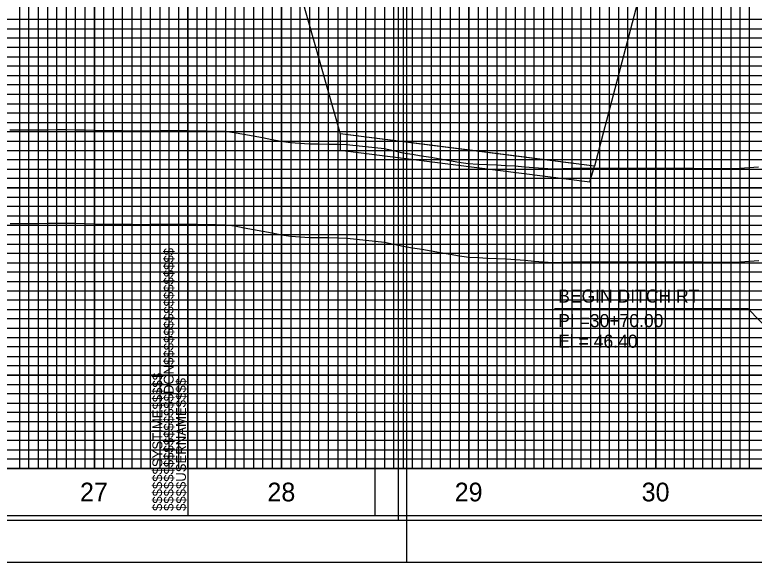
# Model space of a CAD drawing. Extents: x 2345490 to 2436403, y 465165 to 573888.
# Drawn here: x 2413552.8 to 2413947.8, y 544805.5 to 545098 of the extents above; entities that cross this region are included whole.
import ezdxf

# ---------------------------------------------------------------- set-up
doc = ezdxf.new("R2010")
doc.units = 0
for name, color, linetype in [('Old_Level_1', 7, 'Continuous'), ('Old_Level_18', 7, 'Continuous'), ('Old_Level_3', 7, 'Continuous'), ('Old_Level_40', 7, 'Continuous'), ('Old_Level_41', 7, 'Continuous'), ('Old_Level_42', 7, 'Continuous'), ('Old_Level_43', 7, 'Continuous'), ('Old_Level_50', 7, 'Continuous'), ('Old_Level_51', 7, 'Continuous'), ('Old_Level_57', 7, 'Continuous'), ('Old_Level_6', 7, 'Continuous'), ('Old_Level_61', 7, 'Continuous'), ('Old_Level_63', 7, 'Continuous')]:
    doc.layers.add(name, color=color, linetype=linetype)

msp = doc.modelspace()

# ---------------------------------------------------------------- linework, layer by layer
at = {"layer": 'Old_Level_1'}
for points in [[(2413550.325, 544986.5135), (2413555.325, 544986.537), (2413560.325, 544986.565), (2413565.325, 544986.597), (2413570.325, 544986.633), (2413575.325, 544986.6735), (2413580.325, 544986.718), (2413585.325, 544986.6285), (2413590.325, 544986.492), (2413595.325, 544986.36), (2413600.325, 544986.23225), (2413605.325, 544986.1515), (2413610.325, 544986.1175), (2413615.325, 544986.0885), (2413620.325, 544986.064), (2413625.325, 544986.09825), (2413630.325, 544986.2125), (2413635.325, 544986.317), (2413640.325, 544986.22975), (2413645.325, 544986.1465), (2413650.325, 544986.067), (2413655.325, 544985.99175), (2413660.325, 544985.92025), (2413665.325, 544985.848), (2413670.325, 544985.199), (2413675.325, 544984.2765), (2413680.325, 544983.3395), (2413685.325, 544982.4035), (2413690.325, 544981.46875), (2413695.325, 544980.535), (2413700.325, 544979.8265), (2413705.325, 544979.35425), (2413710.325, 544979.08175), (2413715.325, 544979.019), (2413720.325, 544978.95775), (2413725.325, 544978.89775), (2413730.325, 544978.68875), (2413735.325, 544978.16675), (2413740.325, 544977.6455), (2413745.325, 544977.12475), (2413750.325, 544976.6045), (2413755.325, 544975.4775), (2413760.325, 544974.329), (2413765.325, 544973.5185), (2413770.325, 544972.71075), (2413775.325, 544971.906), (2413780.325, 544971.02825), (2413785.325, 544970.1225), (2413790.325, 544969.252), (2413795.325, 544968.52), (2413800.325, 544968.27625), (2413805.325, 544968.03375), (2413810.325, 544967.79225), (2413815.325, 544967.552), (2413820.325, 544967.2735), (2413825.325, 544966.872), (2413830.325, 544966.47125), (2413835.325, 544966.0715), (2413840.325, 544965.6865), (2413845.325, 544965.88475), (2413850.325, 544966.018), (2413855.325, 544966.0175), (2413860.325, 544966.016), (2413865.325, 544966.021), (2413870.325, 544966.0445), (2413875.325, 544966.0675), (2413880.325, 544966.0895), (2413885.325, 544966.086), (2413890.325, 544966.074), (2413895.325, 544966.05975)], [(2413895.325, 544966.05975), (2413900.325, 544966.045), (2413905.325, 544966.0295), (2413910.325, 544966.0135), (2413915.325, 544965.997), (2413920.325, 544965.97975), (2413925.325, 544965.9255), (2413930.325, 544965.867), (2413935.325, 544965.87525), (2413940.325, 544965.98975), (2413945.325, 544966.404), (2413950.325, 544966.82025)]]:
    msp.add_lwpolyline(points, dxfattribs=at)
at = {"layer": 'Old_Level_18'}
msp.add_line((2413645.325, 544830.52975), (2413645.325, 544830.52975), dxfattribs=at)
msp.add_line((2413645.325, 544830.52975), (2413645.325, 544830.52975), dxfattribs=at)
for points in [[(2413745.325, 545880.52975), (2412245.325, 545880.52975), (2412245.325, 544830.52975), (2413745.325, 544830.52975)], [(2415145.325, 545880.52975), (2413645.325, 545880.52975), (2413645.325, 544830.52975), (2415145.325, 544830.52975)]]:
    msp.add_lwpolyline(points, close=True, dxfattribs=at)
at = {"layer": 'Old_Level_3'}
for p, q in [((2413841.18553, 544941.10123), (2413944.45182, 544941.10123)), ((2413944.45182, 544941.10123), (2413965.325, 544919.52975))]:
    msp.add_line(p, q, dxfattribs=at)
at = {"layer": 'Old_Level_40'}
msp.add_line((2413645.325, 544830.52975), (2413645.325, 544830.52975), dxfattribs=at)
msp.add_line((2413645.325, 544830.52975), (2413645.325, 544830.52975), dxfattribs=at)
msp.add_line((2413645.325, 544830.52975), (2413645.325, 544830.52975), dxfattribs=at)
msp.add_line((2413645.325, 544830.52975), (2413645.325, 544830.52975), dxfattribs=at)
at = {"layer": 'Old_Level_41'}
for p, q in [((2413745.325, 544855.52975), (2412245.325, 544855.52975)), ((2415145.325, 544855.52975), (2413645.325, 544855.52975))]:
    msp.add_line(p, q, dxfattribs=at)
for points in [[(2413695.325, 545880.52975), (2413695.325, 544855.52975), (2413745.325, 544855.52975), (2413745.325, 545880.52975)], [(2413720.325, 544855.52975), (2413720.325, 545880.52975)], [(2413770.325, 545880.52975), (2413770.325, 544855.52975), (2413820.325, 544855.52975), (2413820.325, 545880.52975)], [(2413795.325, 545880.52975), (2413795.325, 544855.52975), (2413845.325, 544855.52975), (2413845.325, 545880.52975)], [(2413870.325, 545880.52975), (2413870.325, 544855.52975), (2413920.325, 544855.52975), (2413920.325, 545880.52975)], [(2413895.325, 545880.52975), (2413895.325, 544855.52975), (2413945.325, 544855.52975), (2413945.325, 545880.52975)], [(2413570.325, 545742.97975), (2413570.325, 544855.52975), (2413620.325, 544855.52975), (2413620.325, 545742.97975)], [(2413670.325, 545742.97975), (2413670.325, 544855.52975)], [(2413745.325, 545080.52975), (2412245.325, 545080.52975), (2412245.325, 545030.52975), (2413745.325, 545030.52975)], [(2415145.325, 545080.52975), (2413645.325, 545080.52975), (2413645.325, 545030.52975), (2415145.325, 545030.52975)], [(2413745.325, 544980.52975), (2412245.325, 544980.52975), (2412245.325, 544930.52975), (2413745.325, 544930.52975)], [(2415145.325, 544980.52975), (2413645.325, 544980.52975), (2413645.325, 544930.52975), (2415145.325, 544930.52975)], [(2413745.325, 544905.52975), (2412245.325, 544905.52975), (2412245.325, 544955.52975), (2413745.325, 544955.52975)], [(2415145.325, 544905.52975), (2413645.325, 544905.52975), (2413645.325, 544955.52975), (2415145.325, 544955.52975)], [(2413745.325, 544880.52975), (2412245.325, 544880.52975)], [(2415145.325, 544880.52975), (2413645.325, 544880.52975)], [(2413682.825, 544830.52975), (2413682.825, 544830.52975)]]:
    msp.add_lwpolyline(points, dxfattribs=at)
at = {"layer": 'Old_Level_42'}
for points in [[(2413595.325, 545742.97975), (2413595.325, 544855.52975), (2413645.325, 544855.52975), (2413645.325, 545742.97975)], [(2413695.325, 545742.97975), (2413695.325, 544855.52975), (2413745.325, 544855.52975)], [(2413745.325, 545005.52975), (2412245.325, 545005.52975), (2412245.325, 545055.52975), (2413745.325, 545055.52975)], [(2415145.325, 545005.52975), (2413645.325, 545005.52975), (2413645.325, 545055.52975), (2415145.325, 545055.52975)]]:
    msp.add_lwpolyline(points, dxfattribs=at)
at = {"layer": 'Old_Level_43'}
for points in [[(2413700.325, 545880.52975), (2413700.325, 544855.52975), (2413705.325, 544855.52975), (2413705.325, 545880.52975)], [(2413710.325, 545880.52975), (2413710.325, 544855.52975), (2413715.325, 544855.52975), (2413715.325, 545880.52975)], [(2413725.325, 545880.52975), (2413725.325, 544855.52975), (2413730.325, 544855.52975), (2413730.325, 545880.52975)], [(2413735.325, 545880.52975), (2413735.325, 544855.52975), (2413740.325, 544855.52975), (2413740.325, 545880.52975)], [(2413750.325, 545880.52975), (2413750.325, 544855.52975), (2413755.325, 544855.52975), (2413755.325, 545880.52975)], [(2413760.325, 545880.52975), (2413760.325, 544855.52975), (2413765.325, 544855.52975), (2413765.325, 545880.52975)], [(2413775.325, 545880.52975), (2413775.325, 544855.52975), (2413780.325, 544855.52975), (2413780.325, 545880.52975)], [(2413785.325, 545880.52975), (2413785.325, 544855.52975), (2413790.325, 544855.52975), (2413790.325, 545880.52975)], [(2413800.325, 545880.52975), (2413800.325, 544855.52975), (2413805.325, 544855.52975), (2413805.325, 545880.52975)], [(2413810.325, 545880.52975), (2413810.325, 544855.52975), (2413815.325, 544855.52975), (2413815.325, 545880.52975)], [(2413825.325, 545880.52975), (2413825.325, 544855.52975), (2413830.325, 544855.52975), (2413830.325, 545880.52975)], [(2413835.325, 545880.52975), (2413835.325, 544855.52975), (2413840.325, 544855.52975), (2413840.325, 545880.52975)], [(2413850.325, 545880.52975), (2413850.325, 544855.52975), (2413855.325, 544855.52975), (2413855.325, 545880.52975)], [(2413860.325, 544855.52975), (2413865.325, 544855.52975), (2413865.325, 545880.52975)], [(2413860.325, 545880.52975), (2413860.325, 544855.52975)], [(2413875.325, 545880.52975), (2413875.325, 544855.52975), (2413880.325, 544855.52975), (2413880.325, 545880.52975)], [(2413885.325, 545880.52975), (2413885.325, 544855.52975), (2413890.325, 544855.52975), (2413890.325, 545880.52975)], [(2413900.325, 545880.52975), (2413900.325, 544855.52975), (2413905.325, 544855.52975), (2413905.325, 545880.52975)], [(2413910.325, 545880.52975), (2413910.325, 544855.52975), (2413915.325, 544855.52975), (2413915.325, 545880.52975)], [(2413925.325, 545880.52975), (2413925.325, 544855.52975), (2413930.325, 544855.52975), (2413930.325, 545880.52975)], [(2413935.325, 545880.52975), (2413935.325, 544855.52975), (2413940.325, 544855.52975), (2413940.325, 545880.52975)], [(2413555.325, 545742.97975), (2413555.325, 544855.52975), (2413560.325, 544855.52975), (2413560.325, 545742.97975)], [(2413565.325, 545742.97975), (2413565.325, 544855.52975), (2413575.325, 544855.52975), (2413575.325, 545742.97975)], [(2413580.325, 545742.97975), (2413580.325, 544855.52975), (2413585.325, 544855.52975), (2413585.325, 545742.97975)], [(2413590.325, 545742.97975), (2413590.325, 544855.52975), (2413600.325, 544855.52975), (2413600.325, 545742.97975)], [(2413605.325, 545742.97975), (2413605.325, 544855.52975), (2413610.325, 544855.52975), (2413610.325, 545742.97975)], [(2413615.325, 545742.97975), (2413615.325, 544855.52975), (2413625.325, 544855.52975), (2413625.325, 545742.97975)], [(2413630.325, 545742.97975), (2413630.325, 544855.52975)], [(2413630.325, 544855.52975), (2413635.325, 544855.52975), (2413635.325, 545742.97975)], [(2413640.325, 545742.97975), (2413640.325, 544855.52975), (2413650.325, 544855.52975), (2413650.325, 545742.97975)], [(2413655.325, 545742.97975), (2413655.325, 544855.52975), (2413660.325, 544855.52975), (2413660.325, 545742.97975)], [(2413665.325, 545742.97975), (2413665.325, 544855.52975), (2413675.325, 544855.52975), (2413675.325, 545742.97975)], [(2413680.325, 545742.97975), (2413680.325, 544855.52975), (2413685.325, 544855.52975), (2413685.325, 545742.97975)], [(2413690.325, 545742.97975), (2413690.325, 544855.52975), (2413700.325, 544855.52975)], [(2413695.325, 545095.52975), (2412295.325, 545095.52975), (2412295.325, 545090.52975), (2413695.325, 545090.52975)], [(2415095.325, 545095.52975), (2413695.325, 545095.52975), (2413695.325, 545090.52975), (2415095.325, 545090.52975)], [(2413695.325, 545085.52975), (2412295.325, 545085.52975), (2412295.325, 545075.52975), (2413695.325, 545075.52975)], [(2415095.325, 545085.52975), (2413695.325, 545085.52975), (2413695.325, 545075.52975), (2415095.325, 545075.52975)], [(2413695.325, 545070.52975), (2412295.325, 545070.52975), (2412295.325, 545065.52975), (2413695.325, 545065.52975)], [(2415095.325, 545070.52975), (2413695.325, 545070.52975), (2413695.325, 545065.52975), (2415095.325, 545065.52975)], [(2413695.325, 545060.52975), (2412295.325, 545060.52975)], [(2415095.325, 545060.52975), (2413695.325, 545060.52975)], [(2412295.325, 545050.52975), (2413695.325, 545050.52975)], [(2413695.325, 545050.52975), (2415095.325, 545050.52975)], [(2413695.325, 545045.52975), (2412295.325, 545045.52975), (2412295.325, 545040.52975), (2413695.325, 545040.52975)], [(2415095.325, 545045.52975), (2413695.325, 545045.52975), (2413695.325, 545040.52975), (2415095.325, 545040.52975)], [(2413695.325, 545035.52975), (2412295.325, 545035.52975)], [(2415095.325, 545035.52975), (2413695.325, 545035.52975)], [(2412295.325, 545025.52975), (2413695.325, 545025.52975)], [(2413695.325, 545025.52975), (2415095.325, 545025.52975)], [(2413695.325, 545020.52975), (2412295.325, 545020.52975), (2412295.325, 545015.52975), (2413695.325, 545015.52975)], [(2415095.325, 545020.52975), (2413695.325, 545020.52975), (2413695.325, 545015.52975), (2415095.325, 545015.52975)], [(2413695.325, 545010.52975), (2412295.325, 545010.52975), (2412295.325, 545000.52975), (2413695.325, 545000.52975)], [(2415095.325, 545010.52975), (2413695.325, 545010.52975), (2413695.325, 545000.52975), (2415095.325, 545000.52975)], [(2413695.325, 544995.52975), (2412295.325, 544995.52975), (2412295.325, 544990.52975), (2413695.325, 544990.52975)], [(2415095.325, 544995.52975), (2413695.325, 544995.52975), (2413695.325, 544990.52975), (2415095.325, 544990.52975)], [(2413695.325, 544985.52975), (2412295.325, 544985.52975), (2412295.325, 544975.52975), (2413695.325, 544975.52975)], [(2415095.325, 544985.52975), (2413695.325, 544985.52975), (2413695.325, 544975.52975), (2415095.325, 544975.52975)], [(2413695.325, 544970.52975), (2412295.325, 544970.52975), (2412295.325, 544965.52975), (2413695.325, 544965.52975)], [(2415095.325, 544970.52975), (2413695.325, 544970.52975), (2413695.325, 544965.52975), (2415095.325, 544965.52975)], [(2413695.325, 544960.52975), (2412295.325, 544960.52975), (2412295.325, 544950.52975), (2413695.325, 544950.52975)], [(2415095.325, 544960.52975), (2413695.325, 544960.52975), (2413695.325, 544950.52975), (2415095.325, 544950.52975)], [(2413695.325, 544945.52975), (2412295.325, 544945.52975), (2412295.325, 544940.52975), (2413695.325, 544940.52975)], [(2415095.325, 544945.52975), (2413695.325, 544945.52975), (2413695.325, 544940.52975), (2415095.325, 544940.52975)], [(2413695.325, 544935.52975), (2412295.325, 544935.52975), (2412295.325, 544925.52975), (2413695.325, 544925.52975)], [(2415095.325, 544935.52975), (2413695.325, 544935.52975), (2413695.325, 544925.52975), (2415095.325, 544925.52975)], [(2413695.325, 544920.52975), (2412295.325, 544920.52975), (2412295.325, 544915.52975), (2413695.325, 544915.52975)], [(2415095.325, 544920.52975), (2413695.325, 544920.52975), (2413695.325, 544915.52975), (2415095.325, 544915.52975)], [(2413695.325, 544910.52975), (2412295.325, 544910.52975), (2412295.325, 544900.52975), (2413695.325, 544900.52975)], [(2415095.325, 544910.52975), (2413695.325, 544910.52975), (2413695.325, 544900.52975), (2415095.325, 544900.52975)], [(2413695.325, 544895.52975), (2412295.325, 544895.52975), (2412295.325, 544890.52975), (2413695.325, 544890.52975)], [(2415095.325, 544895.52975), (2413695.325, 544895.52975), (2413695.325, 544890.52975), (2415095.325, 544890.52975)], [(2413695.325, 544885.52975), (2412295.325, 544885.52975), (2412295.325, 544875.52975), (2413695.325, 544875.52975)], [(2415095.325, 544885.52975), (2413695.325, 544885.52975), (2413695.325, 544875.52975), (2415095.325, 544875.52975)], [(2413695.325, 544870.52975), (2412295.325, 544870.52975), (2412295.325, 544865.52975), (2413695.325, 544865.52975)], [(2415095.325, 544870.52975), (2413695.325, 544870.52975), (2413695.325, 544865.52975), (2415095.325, 544865.52975)], [(2413695.325, 544860.52975), (2412295.325, 544860.52975)], [(2415095.325, 544860.52975), (2413695.325, 544860.52975)]]:
    msp.add_lwpolyline(points, dxfattribs=at)
at = {"layer": 'Old_Level_50'}
for points in [[(2413757.825, 545883.07975), (2412091.325, 545883.07975), (2412091.325, 544827.97975), (2413757.825, 544827.97975)], [(2415157.825, 545883.07975), (2413491.325, 545883.07975), (2413491.325, 544827.97975), (2415157.825, 544827.97975)]]:
    msp.add_lwpolyline(points, close=True, dxfattribs=at)
at = {"layer": 'Old_Level_51'}
for points in [[(2413762.325, 545905.52975), (2412078.325, 545905.52975), (2412078.325, 544805.52975), (2413762.325, 544805.52975)], [(2415162.325, 545905.52975), (2413478.325, 545905.52975), (2413478.325, 544805.52975), (2415162.325, 544805.52975)]]:
    msp.add_lwpolyline(points, close=True, dxfattribs=at)
at = {"layer": 'Old_Level_57'}
for p, q in [((2413595.32475, 544855.62975), (2413595.32475, 545405.62975)), ((2413595.32475, 544855.52975), (2413595.32475, 545405.52975)), ((2413695.32475, 544855.62975), (2413695.32475, 545405.62975)), ((2413695.32475, 544855.52975), (2413695.32475, 545405.52975)), ((2413795.32475, 544855.62975), (2413795.32475, 545405.62975)), ((2413795.32475, 544855.52975), (2413795.32475, 545405.52975)), ((2413895.32475, 544855.62975), (2413895.32475, 545405.62975)), ((2413895.32475, 544855.52975), (2413895.32475, 545405.52975)), ((2410845.32525, 545055.52975), (2417795.32475, 545055.52975)), ((2410845.32525, 545005.52975), (2417795.32475, 545005.52975)), ((2410845.32525, 544955.52975), (2417795.32475, 544955.52975)), ((2410845.325, 544905.52975), (2417795.32475, 544905.52975)), ((2410845.32525, 544855.52975), (2417795.32475, 544855.52975))]:
    msp.add_line(p, q, dxfattribs=at)
at = {"layer": 'Old_Level_6'}
for p, q in [((2413669.785, 545235.62275), (2413726.5685, 545034.5005)), ((2413909.625, 545197.19575), (2413862.5615, 545017.159)), ((2413794.565, 545025.82975), (2413726.5685, 545034.5005)), ((2413862.5615, 545017.159), (2413794.565, 545025.82975))]:
    msp.add_line(p, q, dxfattribs=at)
msp.add_lwpolyline([(2413726.5685, 545034.5005), (2413726.5685, 545025.731), (2413859.947, 545008.818), (2413862.5615, 545017.159)], close=True, dxfattribs=at)
at = {"layer": 'Old_Level_61'}
for points in [[(2413550.105, 545036.513), (2413555.105, 545036.5365), (2413560.105, 545036.5645), (2413565.105, 545036.5965), (2413570.105, 545036.6325), (2413575.105, 545036.673), (2413580.105, 545036.7175), (2413585.105, 545036.628), (2413590.105, 545036.4915), (2413595.105, 545036.3595), (2413600.105, 545036.23175), (2413605.105, 545036.151), (2413610.105, 545036.117), (2413615.105, 545036.088), (2413620.105, 545036.0635), (2413625.105, 545036.09775), (2413630.105, 545036.212), (2413635.105, 545036.3165), (2413640.105, 545036.22925), (2413645.105, 545036.146), (2413650.105, 545036.0665), (2413655.105, 545035.99125), (2413660.105, 545035.91975), (2413665.105, 545035.8475), (2413670.105, 545035.1985), (2413675.105, 545034.276), (2413680.105, 545033.339), (2413685.105, 545032.403), (2413690.105, 545031.46825), (2413695.105, 545030.5345), (2413700.105, 545029.826), (2413705.105, 545029.35375), (2413710.105, 545029.08125), (2413715.105, 545029.0185), (2413720.105, 545028.95725), (2413725.105, 545028.89725), (2413730.105, 545028.68825), (2413735.105, 545028.16625), (2413740.105, 545027.645), (2413745.105, 545027.12425), (2413750.105, 545026.604), (2413755.105, 545025.477), (2413760.105, 545024.3285), (2413765.105, 545023.518), (2413770.105, 545022.71025), (2413775.105, 545021.9055), (2413780.105, 545021.02775), (2413785.105, 545020.122), (2413790.105, 545019.2515), (2413795.105, 545018.5195), (2413800.105, 545018.27575), (2413805.105, 545018.03325), (2413810.105, 545017.79175), (2413815.105, 545017.5515), (2413820.105, 545017.273), (2413825.105, 545016.8715), (2413830.105, 545016.47075), (2413835.105, 545016.071), (2413840.105, 545015.686), (2413845.105, 545015.88425), (2413850.105, 545016.0175), (2413855.105, 545016.017), (2413860.105, 545016.0155), (2413865.105, 545016.0205), (2413870.105, 545016.044), (2413875.105, 545016.067), (2413880.105, 545016.089), (2413885.105, 545016.0855), (2413890.105, 545016.0735), (2413895.105, 545016.05925)], [(2413895.105, 545016.05925), (2413900.105, 545016.0445), (2413905.105, 545016.029), (2413910.105, 545016.013), (2413915.105, 545015.9965), (2413920.105, 545015.97925), (2413925.105, 545015.925), (2413930.105, 545015.8665), (2413935.105, 545015.87475), (2413940.105, 545015.98925), (2413945.105, 545016.4035), (2413950.105, 545016.81975)]]:
    msp.add_lwpolyline(points, dxfattribs=at)
at = {"layer": 'Old_Level_63'}
msp.add_line((2410895.325, 544855.52975), (2417769.23375, 544855.52975), dxfattribs=at)

# ---------------------------------------------------------------- texts
at = {"layer": 'Old_Level_1'}
for s, p in [('27', (2413587.6675, 544838.0295)), ('28', (2413687.79325, 544838.0295)), ('29', (2413787.8355, 544838.0295)), ('30', (2413887.7115, 544838.0295))]:
    msp.add_text(s, height=10.000001, dxfattribs=at).set_placement(p)
at = {"layer": 'Old_Level_3'}
for s, height, p in [('BEGIN DITCH RT', 7.0000005, (2413843.10756, 544944.24273)), ('PI =30+70.00', 7.0000005, (2413843.10756, 544931.12626)), ('El = 46.40', 7.000001, (2413843.10756, 544920.12626))]:
    msp.add_text(s, height=height, rotation=360, dxfattribs=at).set_placement(p)
at = {"layer": 'Old_Level_41'}
for s, p in [('$$$$$$$$$$$$$$$$DGN$$$$$$$$$$$$$$$$', (2413637.675, 544832.89225)), ('$$$$$$SYSTIME$$$$$', (2413631.625, 544832.89225)), ('$$$$USERNAME$$$$', (2413644.25, 544832.90475))]:
    msp.add_text(s, height=5.25, rotation=90, dxfattribs=at).set_placement(p)

doc.saveas('drawing.dxf')
